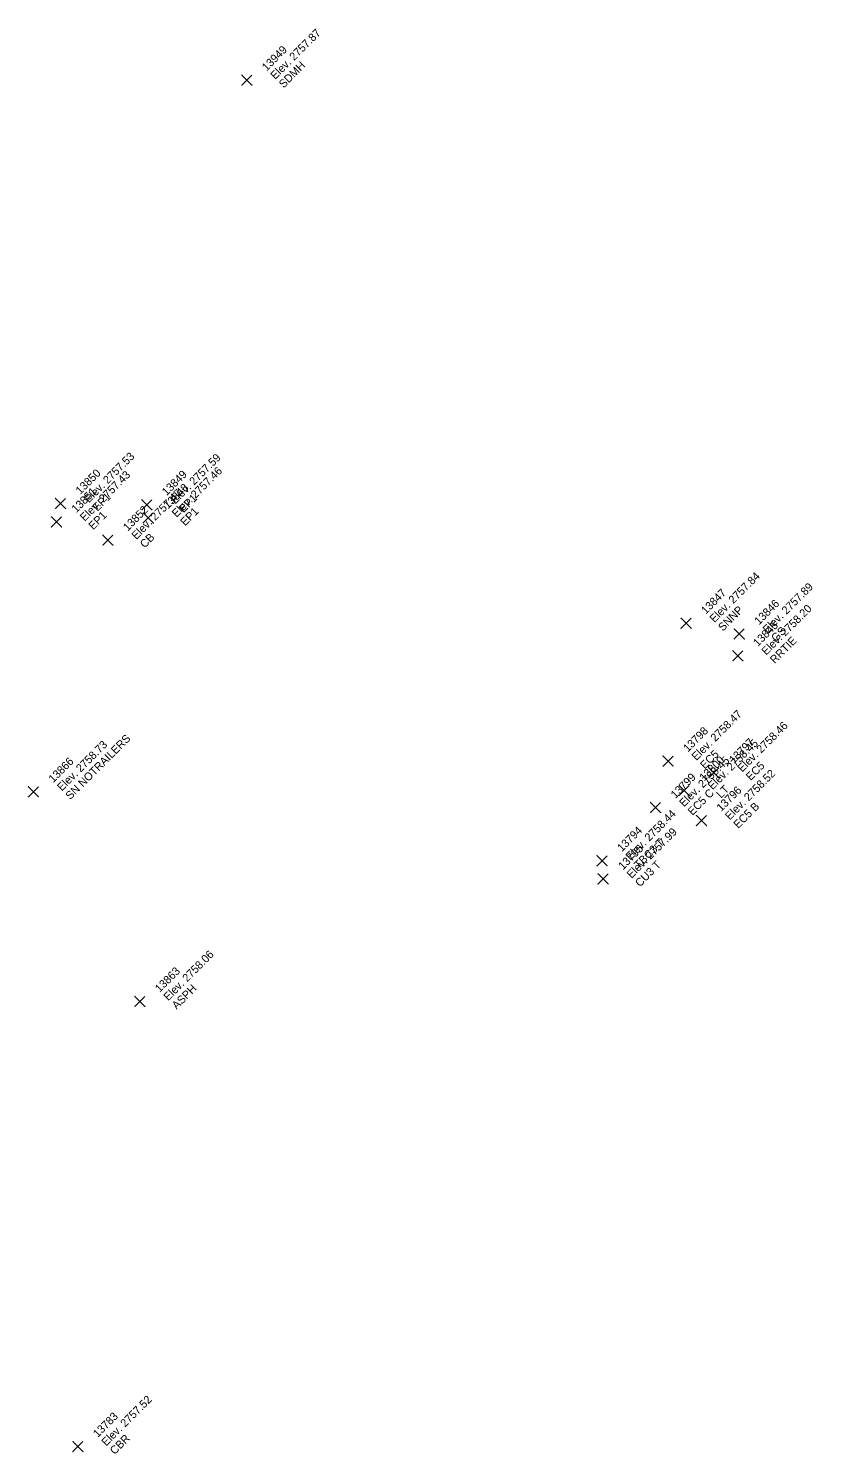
# Model space of a CAD drawing. Extents: x 2493999 to 2503109, y 700767 to 706646.
# Drawn here: x 2502211.37 to 2502234.89, y 702889.35 to 702932.08 of the extents above; entities that cross this region are included whole.
import ezdxf

# ---------------------------------------------------------------- set-up
doc = ezdxf.new("R2010")
doc.units = 0
doc.layers.add('ALG_CL_BLUE_Horiz', color=7, linetype='Continuous')
doc.layers.add('DES_SURFACE_Existing-Ground', color=7, linetype='Continuous')

msp = doc.modelspace()

# ---------------------------------------------------------------- linework, layer by layer
at = {"layer": 'ALG_CL_BLUE_Horiz'}
for points in [[(2502217.923, 702930.533), (2502217.773, 702930.683), (2502217.923, 702930.533), (2502217.773, 702930.383), (2502217.923, 702930.533), (2502218.073, 702930.383), (2502217.923, 702930.533), (2502218.073, 702930.683)], [(2502212.334, 702917.838), (2502212.184, 702917.988), (2502212.334, 702917.838), (2502212.184, 702917.688), (2502212.334, 702917.838), (2502212.484, 702917.688), (2502212.334, 702917.838), (2502212.484, 702917.988)], [(2502214.922, 702917.799), (2502214.772, 702917.949), (2502214.922, 702917.799), (2502214.772, 702917.649), (2502214.922, 702917.799), (2502215.072, 702917.649), (2502214.922, 702917.799), (2502215.072, 702917.949)], [(2502214.966, 702917.402), (2502214.816, 702917.552), (2502214.966, 702917.402), (2502214.816, 702917.252), (2502214.966, 702917.402), (2502215.116, 702917.252), (2502214.966, 702917.402), (2502215.116, 702917.552)], [(2502212.21, 702917.284), (2502212.06, 702917.434), (2502212.21, 702917.284), (2502212.06, 702917.134), (2502212.21, 702917.284), (2502212.36, 702917.134), (2502212.21, 702917.284), (2502212.36, 702917.434)], [(2502213.755, 702916.738), (2502213.605, 702916.888), (2502213.755, 702916.738), (2502213.605, 702916.588), (2502213.755, 702916.738), (2502213.905, 702916.588), (2502213.755, 702916.738), (2502213.905, 702916.888)], [(2502231.098, 702914.244), (2502230.948, 702914.394), (2502231.098, 702914.244), (2502230.948, 702914.094), (2502231.098, 702914.244), (2502231.248, 702914.094), (2502231.098, 702914.244), (2502231.248, 702914.394)], [(2502232.693, 702913.925), (2502232.543, 702914.075), (2502232.693, 702913.925), (2502232.543, 702913.775), (2502232.693, 702913.925), (2502232.843, 702913.775), (2502232.693, 702913.925), (2502232.843, 702914.075)], [(2502232.656, 702913.271), (2502232.506, 702913.421), (2502232.656, 702913.271), (2502232.506, 702913.121), (2502232.656, 702913.271), (2502232.806, 702913.121), (2502232.656, 702913.271), (2502232.806, 702913.421)], [(2502230.558, 702910.109), (2502230.408, 702910.259), (2502230.558, 702910.109), (2502230.408, 702909.959), (2502230.558, 702910.109), (2502230.708, 702909.959), (2502230.558, 702910.109), (2502230.708, 702910.259)], [(2502231.934, 702909.763), (2502231.784, 702909.913), (2502231.934, 702909.763), (2502231.784, 702909.613), (2502231.934, 702909.763), (2502232.084, 702909.613), (2502231.934, 702909.763), (2502232.084, 702909.913)], [(2502211.521, 702909.193), (2502211.371, 702909.343), (2502211.521, 702909.193), (2502211.371, 702909.043), (2502211.521, 702909.193), (2502211.671, 702909.043), (2502211.521, 702909.193), (2502211.671, 702909.343)], [(2502231.045, 702909.232), (2502230.895, 702909.382), (2502231.045, 702909.232), (2502230.895, 702909.082), (2502231.045, 702909.232), (2502231.195, 702909.082), (2502231.045, 702909.232), (2502231.195, 702909.382)], [(2502230.186, 702908.72), (2502230.036, 702908.87), (2502230.186, 702908.72), (2502230.036, 702908.57), (2502230.186, 702908.72), (2502230.336, 702908.57), (2502230.186, 702908.72), (2502230.336, 702908.87)], [(2502231.56, 702908.327), (2502231.41, 702908.477), (2502231.56, 702908.327), (2502231.41, 702908.177), (2502231.56, 702908.327), (2502231.71, 702908.177), (2502231.56, 702908.327), (2502231.71, 702908.477)], [(2502228.579, 702907.12), (2502228.429, 702907.27), (2502228.579, 702907.12), (2502228.429, 702906.97), (2502228.579, 702907.12), (2502228.729, 702906.97), (2502228.579, 702907.12), (2502228.729, 702907.27)], [(2502228.611, 702906.577), (2502228.461, 702906.727), (2502228.611, 702906.577), (2502228.461, 702906.427), (2502228.611, 702906.577), (2502228.761, 702906.427), (2502228.611, 702906.577), (2502228.761, 702906.727)], [(2502214.714, 702902.904), (2502214.564, 702903.054), (2502214.714, 702902.904), (2502214.564, 702902.754), (2502214.714, 702902.904), (2502214.864, 702902.754), (2502214.714, 702902.904), (2502214.864, 702903.054)], [(2502212.853, 702889.553), (2502212.703, 702889.703), (2502212.853, 702889.553), (2502212.703, 702889.403), (2502212.853, 702889.553), (2502213.003, 702889.403), (2502212.853, 702889.553), (2502213.003, 702889.703)]]:
    msp.add_lwpolyline(points, dxfattribs=at)

# ---------------------------------------------------------------- texts
at = {"layer": 'DES_SURFACE_Existing-Ground'}
for s, p in [('Elev. 2757.87', (2502218.772, 702930.533)), ('13949', (2502218.517, 702930.788)), ('SDMH', (2502219.026, 702930.278)), ('Elev. 2757.53', (2502213.183, 702917.838)), ('Elev. 2757.59', (2502215.771, 702917.799)), ('13850', (2502212.928, 702918.093)), ('Elev. 2757.43', (2502213.059, 702917.284)), ('13849', (2502215.516, 702918.054)), ('Elev. 2757.46', (2502215.815, 702917.402)), ('13851', (2502212.804, 702917.539)), ('13848', (2502215.56, 702917.657)), ('EP1', (2502213.437, 702917.583)), ('Elev. 2757.47', (2502214.604, 702916.738)), ('EP1', (2502216.025, 702917.544)), ('EP1', (2502213.313, 702917.029)), ('13852', (2502214.349, 702916.993)), ('EP1', (2502216.069, 702917.147)), ('CB', (2502214.858, 702916.483)), ('Elev. 2757.84', (2502231.947, 702914.244)), ('Elev. 2757.89', (2502233.542, 702913.925)), ('13847', (2502231.692, 702914.499)), ('13846', (2502233.287, 702914.18)), ('SNNP', (2502232.201, 702913.989)), ('Elev. 2758.20', (2502233.505, 702913.271)), ('13845', (2502233.25, 702913.526)), ('GS', (2502233.796, 702913.67)), ('RRTIE', (2502233.759, 702913.016)), ('Elev. 2758.47', (2502231.407, 702910.109)), ('13798', (2502231.152, 702910.364)), ('Elev. 2758.46', (2502232.783, 702909.763)), ('Elev. 2758.73', (2502212.37, 702909.193)), ('SN NOTRAILERS', (2502212.624, 702908.938)), ('Elev. 2758.45', (2502231.894, 702909.232)), ('13797', (2502232.528, 702910.018)), ('13866', (2502212.115, 702909.448)), ('Elev. 2758.45', (2502231.035, 702908.72)), ('EC5', (2502231.661, 702909.854)), ('13800', (2502231.639, 702909.487)), ('Elev. 2758.52', (2502232.409, 702908.327)), ('EC5', (2502233.037, 702909.508)), ('13799', (2502230.78, 702908.975)), ('LT', (2502232.148, 702908.977)), ('13796', (2502232.154, 702908.582)), ('EC5 C', (2502231.289, 702908.465)), ('Elev. 2758.44', (2502229.428, 702907.12)), ('EC5 B', (2502232.663, 702908.072)), ('13794', (2502229.173, 702907.375)), ('Elev. 2757.99', (2502229.46, 702906.577)), ('13795', (2502229.205, 702906.832)), ('TBC3 T', (2502229.682, 702906.865)), ('CU3 T', (2502229.714, 702906.322)), ('Elev. 2758.06', (2502215.563, 702902.904)), ('13863', (2502215.308, 702903.159)), ('ASPH', (2502215.817, 702902.649)), ('Elev. 2757.52', (2502213.702, 702889.553)), ('13783', (2502213.447, 702889.808)), ('CBR', (2502213.956, 702889.298))]:
    msp.add_text(s, height=0.24, rotation=45, dxfattribs=at).set_placement(p)

doc.saveas('drawing.dxf')
